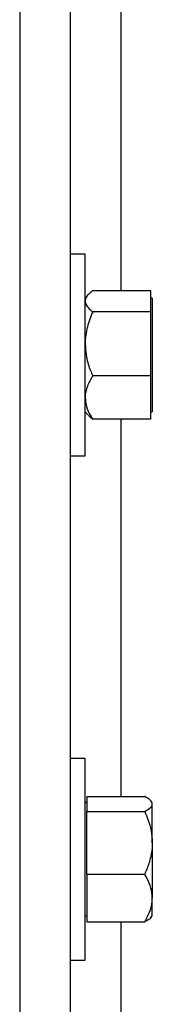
# Model space of a CAD drawing. Header units: inches. Extents: x 170 to 284, y 215 to 248.
# Tile 884 of 1056: x 231.4014 to 231.4463, y 241.4497 to 241.784. Entities that reach past the tile are written whole.
import ezdxf

# ---------------------------------------------------------------- set-up
doc = ezdxf.new("R2010")
doc.units = ezdxf.units.IN
doc.header["$LTSCALE"] = 0.25
doc.header["$MEASUREMENT"] = 0
doc.layers.add('LH TOP OF HOOD', color=7, linetype='Continuous')

msp = doc.modelspace()

# ---------------------------------------------------------------- linework, layer by layer
at = {"layer": 'LH TOP OF HOOD'}
for p, q in [((231.401380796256, 244.0584689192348), (231.401380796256, 239.8211148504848)), ((231.418501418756, 244.0584689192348), (231.418501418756, 239.8211148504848)), ((231.435622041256, 241.8208042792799), (231.435622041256, 241.6919483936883)), ((231.4235691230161, 241.7043833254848), (231.4185014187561, 241.7043833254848)), ((231.4235691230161, 241.6701420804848), (231.4235691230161, 241.7043833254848)), ((231.4244903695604, 241.6904716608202), (231.4235691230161, 241.6894027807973)), ((231.445791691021, 241.6919483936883), (231.426137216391, 241.6919483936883)), ((231.445791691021, 241.6883900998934), (231.445791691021, 241.6919483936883)), ((231.446339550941, 241.6894027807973), (231.445791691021, 241.6894027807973)), ((231.445791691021, 241.6848318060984), (231.445791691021, 241.6883900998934)), ((231.446339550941, 241.6894027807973), (231.446339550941, 241.6508813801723)), ((231.445791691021, 241.6848318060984), (231.426137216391, 241.6848318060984)), ((231.445791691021, 241.6739286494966), (231.445791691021, 241.6848318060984)), ((231.445791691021, 241.6630254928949), (231.445791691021, 241.6739286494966)), ((231.4235691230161, 241.6359008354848), (231.4235691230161, 241.6701420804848)), ((231.445791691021, 241.6630254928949), (231.426137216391, 241.6630254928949)), ((231.445791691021, 241.6556806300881), (231.445791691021, 241.6630254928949)), ((231.445791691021, 241.6483357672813), (231.445791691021, 241.6556806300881)), ((231.4235691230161, 241.6508813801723), (231.4244903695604, 241.6498125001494)), ((231.445791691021, 241.6508813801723), (231.446339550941, 241.6508813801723)), ((231.445791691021, 241.6483357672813), (231.426137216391, 241.6483357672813)), ((231.435622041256, 241.6483357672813), (231.435622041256, 241.5202300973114)), ((231.4185014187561, 241.6359008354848), (231.4235691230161, 241.6359008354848)), ((231.423569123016, 241.5331771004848), (231.418501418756, 241.5331771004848)), ((231.423569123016, 241.4989358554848), (231.423569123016, 241.5331771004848)), ((231.424116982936, 241.5202300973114), (231.424116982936, 241.51768552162)), ((231.424116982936, 241.5202300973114), (231.443771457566, 241.5202300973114)), ((231.424116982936, 241.5181965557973), (231.423569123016, 241.5181965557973)), ((231.424116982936, 241.51768552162), (231.424116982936, 241.5151409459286)), ((231.446339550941, 241.5181965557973), (231.445882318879, 241.5187270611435)), ((231.446339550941, 241.51768552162), (231.446339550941, 241.5181965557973)), ((231.446339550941, 241.5044938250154), (231.446339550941, 241.51768552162)), ((231.424116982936, 241.5044938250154), (231.424116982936, 241.5151409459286)), ((231.424116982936, 241.5151409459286), (231.443771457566, 241.5151409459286)), ((231.424116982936, 241.4938467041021), (231.424116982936, 241.5044938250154)), ((231.446339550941, 241.5044938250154), (231.446339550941, 241.4857441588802)), ((231.423569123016, 241.4646946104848), (231.423569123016, 241.4989358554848)), ((231.424116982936, 241.4938467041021), (231.424116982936, 241.4857441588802)), ((231.424116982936, 241.4938467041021), (231.443771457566, 241.4938467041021)), ((231.424116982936, 241.4857441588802), (231.424116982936, 241.4776416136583)), ((231.446339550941, 241.4796751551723), (231.446339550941, 241.4857441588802)), ((231.423569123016, 241.4796751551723), (231.424116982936, 241.4796751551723)), ((231.424116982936, 241.4776416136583), (231.443771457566, 241.4776416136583)), ((231.435622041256, 241.4776416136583), (231.435622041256, 241.3495164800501)), ((231.445882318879, 241.4791446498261), (231.446339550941, 241.4796751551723)), ((231.418501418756, 241.4646946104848), (231.423569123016, 241.4646946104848))]:
    msp.add_line(p, q, dxfattribs=at)
for points, knots in [([(231.426137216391, 241.6919483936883), (231.4257556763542, 241.6916471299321), (231.4248529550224, 241.6909343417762), (231.423812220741, 241.6897465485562), (231.4236508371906, 241.6888460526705), (231.4235691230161, 241.6883900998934)], [0, 0, 0, 0, 0.2654599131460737, 0.628076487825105, 1, 1, 1, 1]), ([(231.4235691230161, 241.6883900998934), (231.4235718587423, 241.6883086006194), (231.423589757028, 241.6877753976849), (231.4240114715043, 241.6867803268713), (231.4250386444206, 241.6856809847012), (231.4258656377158, 241.6850417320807), (231.426137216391, 241.6848318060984)], [0, 0, 0, 0, 0.06653229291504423, 0.43528257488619, 0.814550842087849, 1, 1, 1, 1]), ([(231.426137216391, 241.6848318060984), (231.4254626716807, 241.6831364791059), (231.4240890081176, 241.6796840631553), (231.4235738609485, 241.6759135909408), (231.4235692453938, 241.6739799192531), (231.4235691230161, 241.6739286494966)], [0, 0, 0, 0, 0.4843414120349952, 0.9863277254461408, 1, 1, 1, 1]), ([(231.4235691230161, 241.6739286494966), (231.4236668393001, 241.6724025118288), (231.4238658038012, 241.6692950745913), (231.4250176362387, 241.6656819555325), (231.4258848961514, 241.6636241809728), (231.426137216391, 241.6630254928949)], [0, 0, 0, 0, 0.4062905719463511, 0.8272664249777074, 1, 1, 1, 1]), ([(231.426137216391, 241.6630254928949), (231.4254626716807, 241.6618834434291), (231.4240890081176, 241.6595577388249), (231.4235738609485, 241.6570177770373), (231.4235692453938, 241.6557151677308), (231.4235691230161, 241.6556806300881)], [0, 0, 0, 0, 0.4843414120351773, 0.9863277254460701, 1, 1, 1, 1]), ([(231.4235691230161, 241.6556806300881), (231.4236668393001, 241.6546525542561), (231.4238658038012, 241.6525592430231), (231.4250176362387, 241.6501252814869), (231.4258848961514, 241.6487390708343), (231.426137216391, 241.6483357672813)], [0, 0, 0, 0, 0.4062905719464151, 0.8272664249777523, 1, 1, 1, 1]), ([(231.4245481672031, 241.6498320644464), (231.4247898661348, 241.6495415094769), (231.4252144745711, 241.6490310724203), (231.4258594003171, 241.648545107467), (231.426137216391, 241.6483357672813)], [0, 0, 0, 0, 0.5692278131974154, 1, 1, 1, 1]), ([(231.446339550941, 241.51768552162), (231.446241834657, 241.5180416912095), (231.4460428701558, 241.518766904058), (231.4448910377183, 241.519610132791), (231.4440237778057, 241.5200903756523), (231.443771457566, 241.5202300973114)], [0, 0, 0, 0, 0.4062905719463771, 0.8272664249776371, 1, 1, 1, 1]), ([(231.443771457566, 241.5151409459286), (231.4444460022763, 241.5155366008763), (231.4458196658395, 241.516342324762), (231.4463348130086, 241.5172222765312), (231.4463394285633, 241.5176735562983), (231.446339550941, 241.51768552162)], [0, 0, 0, 0, 0.4843414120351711, 0.9863277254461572, 1, 1, 1, 1]), ([(231.443771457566, 241.5151409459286), (231.4441529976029, 241.5142395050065), (231.4450557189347, 241.5121067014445), (231.4460964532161, 241.5085525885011), (231.4462578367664, 241.5058581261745), (231.446339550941, 241.5044938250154)], [0, 0, 0, 0, 0.2654599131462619, 0.6280764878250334, 1, 1, 1, 1]), ([(231.446339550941, 241.5044938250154), (231.4463368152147, 241.5042499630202), (231.446318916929, 241.5026545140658), (231.4458972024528, 241.4996770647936), (231.4448700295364, 241.4963876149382), (231.4440430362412, 241.4944748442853), (231.443771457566, 241.4938467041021)], [0, 0, 0, 0, 0.06653229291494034, 0.4352825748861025, 0.8145508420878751, 1, 1, 1, 1]), ([(231.446339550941, 241.4857441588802), (231.446241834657, 241.4868782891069), (231.4460428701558, 241.4891875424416), (231.4448910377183, 241.4918725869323), (231.4440237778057, 241.4934017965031), (231.443771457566, 241.4938467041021)], [0, 0, 0, 0, 0.4062905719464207, 0.8272664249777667, 1, 1, 1, 1]), ([(231.443771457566, 241.4776416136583), (231.4444460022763, 241.4789014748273), (231.4458196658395, 241.481467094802), (231.4463348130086, 241.4842690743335), (231.4463394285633, 241.4857060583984), (231.446339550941, 241.4857441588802)], [0, 0, 0, 0, 0.4843414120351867, 0.9863277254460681, 1, 1, 1, 1]), ([(231.4458760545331, 241.4791500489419), (231.4458722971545, 241.4791414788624), (231.4457076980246, 241.4787660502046), (231.4448718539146, 241.478262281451), (231.4440194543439, 241.4777814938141), (231.443771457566, 241.4776416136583)], [0, 0, 0, 0, 0.01629425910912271, 0.7138010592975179, 1, 1, 1, 1])]:
    msp.add_open_spline(points, degree=3, knots=knots, dxfattribs=at)

doc.saveas('drawing.dxf')
